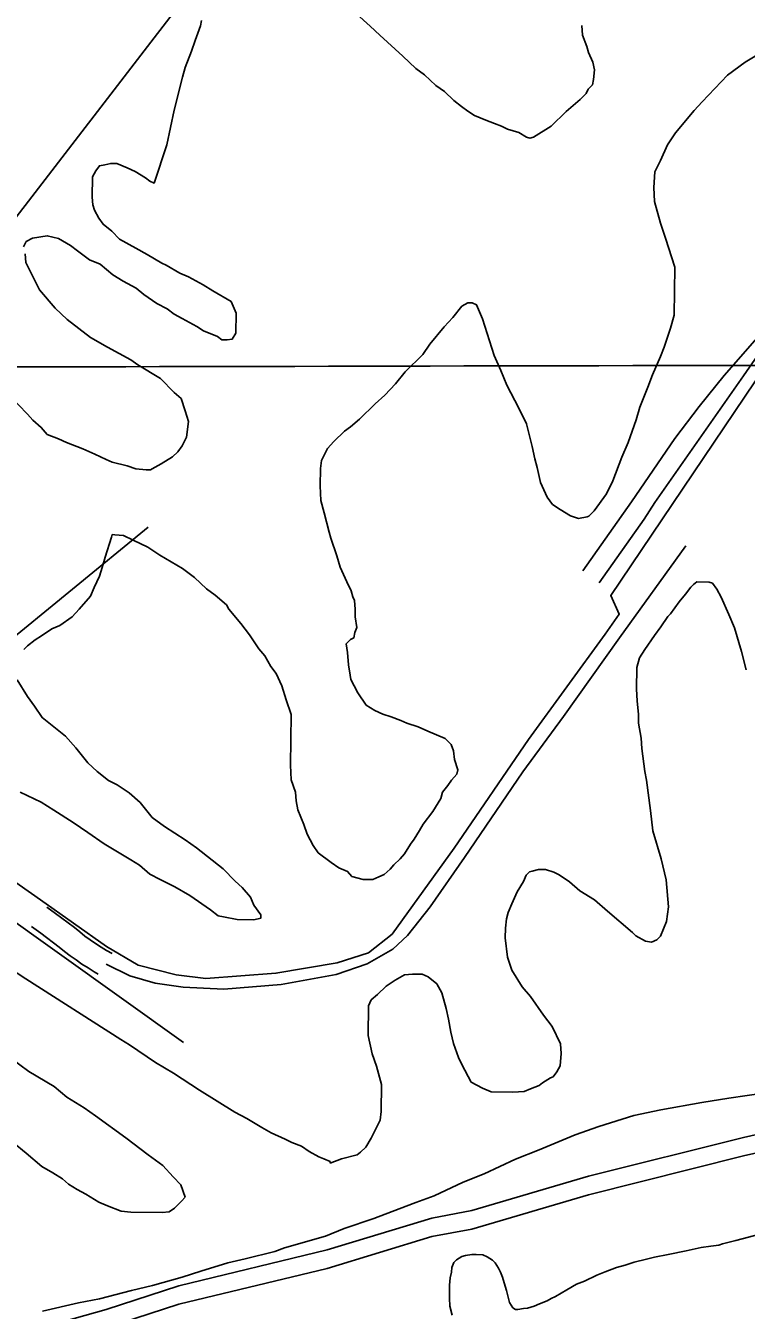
# Model space of a CAD drawing. Extents: x 3324104 to 3361979, y 612876 to 638273.
# Drawn here: x 3355506 to 3356383, y 629279 to 630840 of the extents above; entities that cross this region are included whole.
import ezdxf

# ---------------------------------------------------------------- set-up
doc = ezdxf.new("R2010")
doc.units = 0
for name, color, linetype in [('V-GRID-MAJR', 7, 'Continuous'), ('V-RAIL-TRAK', 7, 'Continuous'), ('V-ROAD-CNTR', 7, 'Continuous'), ('V-SITE-OTLN', 7, 'Continuous'), ('V-SITE-VEGE', 7, 'Continuous'), ('V-TOPO-SHOR', 7, 'Continuous')]:
    doc.layers.add(name, color=color, linetype=linetype)

msp = doc.modelspace()

# ---------------------------------------------------------------- linework, layer by layer
at = {"layer": 'V-GRID-MAJR'}
msp.add_spline([(3328202, 630379.5), (3333465.2, 630386.7), (3338728.4, 630394.8), (3343991.6, 630403.6), (3349254.8, 630413.1), (3354517.9, 630423.5), (3359781.1, 630434.6)], degree=3, dxfattribs=at)
at = {"layer": 'V-RAIL-TRAK'}
for points in [[(3357100.8, 631083.5), (3357043.2, 631068), (3356980.5, 631044.7), (3356947.7, 631031.3), (3356890.7, 631002.2), (3356857, 630982.7), (3356824.3, 630961.5), (3356795.3, 630940.9), (3356758.5, 630912.4), (3356726.1, 630883.6), (3356683.8, 630839.2), (3356643, 630789.9), (3356580.8, 630705), (3356494.3, 630581.4), (3356459.8, 630529.9), (3356421.8, 630475.3), (3356379.4, 630414.7), (3356328.3, 630341.6), (3356271.9, 630260.6), (3356258.9, 630240.5), (3356203.9, 630163)], [(3356184.1, 630177.8), (3356243.3, 630261.7), (3356295.9, 630338.7), (3356325.5, 630377.4), (3356355.9, 630415.1), (3356396.1, 630461), (3356460.3, 630537.8), (3356494.3, 630581.4)]]:
    msp.add_lwpolyline(points, dxfattribs=at)
at = {"layer": 'V-ROAD-CNTR'}
for points in [[(3355604.1, 629699.3), (3355633.1, 629685.4), (3355663.7, 629676.5), (3355698, 629671.5), (3355747.4, 629669.1), (3355817.1, 629674.8), (3355884, 629686.8), (3355921.6, 629699.7), (3355952.8, 629717.6), (3355970.9, 629734.5), (3355998.4, 629769), (3356040.1, 629829.3), (3356111, 629933.1), (3356160.4, 630000.6), (3356228.9, 630096.2), (3356309.6, 630208.2)], [(3355532.1, 629768.8), (3355542.6, 629761.1), (3355565.5, 629743.9), (3355572, 629738.6), (3355578.4, 629733.7), (3355584.8, 629729.1), (3355591.4, 629724.6), (3355598, 629720.3), (3355604.8, 629716.1), (3355611.6, 629712.3)], [(3355513.3, 629745.4), (3355524.7, 629737), (3355547.1, 629720.2), (3355553.5, 629715), (3355560.5, 629709.7), (3355567.5, 629704.6), (3355574.7, 629699.6), (3355582.1, 629694.9), (3355589.5, 629690.3), (3355594.6, 629687.4)]]:
    msp.add_lwpolyline(points, dxfattribs=at)
at = {"layer": 'V-SITE-OTLN'}
msp.add_lwpolyline([(3355121.6, 632542.7), (3355618.6, 632162.9), (3356257.2, 631658.9), (3355874, 631100.4), (3355461.9, 630565.6), (3355216.2, 630765.1), (3355102, 630612.6), (3354684.1, 630917.1), (3353994.2, 631461.8), (3354289.5, 631845.5), (3354629.5, 632271)], dxfattribs=at)
at = {"layer": 'V-SITE-VEGE'}
for p, q in [((3356315.4, 630157.8), (3356318.6, 630161)), ((3356318.6, 630161), (3356322.9, 630164.1)), ((3356322.9, 630164.1), (3356337.7, 630163.9)), ((3356337.7, 630163.9), (3356342, 630162.8)), ((3356342, 630162.8), (3356347.2, 630155.3)), ((3356301.4, 630140), (3356309, 630149.4)), ((3356309, 630149.4), (3356315.4, 630157.8)), ((3356347.2, 630155.3), (3356352.3, 630145.7)), ((3356352.3, 630145.7), (3356361.6, 630124.4)), ((3356290.6, 630125.3), (3356301.4, 630140)), ((3356278.8, 630109.5), (3356287.4, 630122.1)), ((3356287.4, 630122.1), (3356290.6, 630125.3)), ((3356361.6, 630124.4), (3356368.8, 630108.4)), ((3356259.4, 630082.2), (3356271.2, 630099)), ((3356271.2, 630099), (3356278.8, 630109.5)), ((3356368.8, 630108.4), (3356377, 630079.7)), ((3356252.9, 630071.7), (3356259.4, 630082.2)), ((3356249.6, 630060.1), (3356252.9, 630071.7)), ((3356377, 630079.7), (3356383, 630057.4)), ((3356249.2, 630033.6), (3356249.6, 630060.1)), ((3356250.1, 630019.8), (3356249.2, 630033.6)), ((3356252, 630002.9), (3356250.1, 630019.8)), ((3356251.9, 629992.3), (3356252, 630002.9)), ((3356254.9, 629974.2), (3356251.9, 629992.3)), ((3356255.8, 629961.5), (3356254.9, 629974.2)), ((3356259.7, 629933.9), (3356255.8, 629961.5)), ((3356261.6, 629923.3), (3356259.7, 629933.9)), ((3356266.5, 629886.1), (3356261.6, 629923.3)), ((3356269.4, 629861.7), (3356266.5, 629886.1)), ((3356279.5, 629827.7), (3356269.4, 629861.7)), ((3356285.6, 629802.2), (3356279.5, 629827.7)), ((3356104.2, 629787.5), (3356111.8, 629800.1)), ((3356111.8, 629800.1), (3356115.1, 629807.5)), ((3356115.1, 629807.5), (3356119.3, 629811.7)), ((3356119.3, 629811.7), (3356122.5, 629812.7)), ((3356122.5, 629812.7), (3356130, 629814.7)), ((3356130, 629814.7), (3356138.5, 629814.6)), ((3356138.5, 629814.6), (3356149, 629811.3)), ((3356149, 629811.3), (3356155.3, 629808.1)), ((3356155.3, 629808.1), (3356167.9, 629799.4)), ((3356288.3, 629769.3), (3356285.6, 629802.2)), ((3356097.7, 629772.8), (3356104.2, 629787.5)), ((3356167.9, 629799.4), (3356180.5, 629788.7)), ((3356180.5, 629788.7), (3356198.4, 629777.9)), ((3356093.3, 629762.2), (3356097.7, 629772.8)), ((3356198.4, 629777.9), (3356214.1, 629763.9)), ((3356286, 629751.3), (3356288.3, 629769.3)), ((3356089.9, 629743.2), (3356091.1, 629754.8)), ((3356091.1, 629754.8), (3356093.3, 629762.2)), ((3356214.1, 629763.9), (3356244.5, 629738.1)), ((3356089.7, 629731.5), (3356089.9, 629743.2)), ((3356244.5, 629738.1), (3356248.7, 629733.8)), ((3356278.4, 629733.4), (3356286, 629751.3)), ((3356092.6, 629708.2), (3356089.7, 629731.5)), ((3356248.7, 629733.8), (3356260.3, 629727.3)), ((3356260.3, 629727.3), (3356267.7, 629726.1)), ((3356267.7, 629726.1), (3356274.1, 629729.2)), ((3356274.1, 629729.2), (3356278.4, 629733.4)), ((3356097.7, 629692.2), (3356092.6, 629708.2)), ((3355485.4, 629695.6), (3355506.4, 629681.6)), ((3356110.2, 629671.9), (3356097.7, 629692.2)), ((3355506.4, 629681.6), (3355622, 629608.1)), ((3355944.9, 629672.9), (3355955.6, 629680.2)), ((3355955.6, 629680.2), (3355967.3, 629686.4)), ((3355967.3, 629686.4), (3355976.9, 629687.4)), ((3355976.9, 629687.4), (3355988.5, 629687.2)), ((3355988.5, 629687.2), (3355995.9, 629684)), ((3355995.9, 629684), (3356006.4, 629675.4)), ((3356006.4, 629675.4), (3356012.6, 629664.7)), ((3355926.7, 629656.2), (3355934.2, 629662.5)), ((3355934.2, 629662.5), (3355944.9, 629672.9)), ((3356012.6, 629664.7), (3356017.7, 629645.6)), ((3356120.6, 629660.2), (3356110.2, 629671.9)), ((3356136.2, 629637.7), (3356120.6, 629660.2)), ((3355923, 629612.8), (3355923.4, 629648.8)), ((3355923.4, 629648.8), (3355926.7, 629656.2)), ((3356017.7, 629645.6), (3356020.7, 629632.8)), ((3356020.7, 629632.8), (3356023.7, 629616.9)), ((3356146.7, 629623.8), (3356136.2, 629637.7)), ((3355928, 629590.5), (3355923, 629612.8)), ((3356023.7, 629616.9), (3356026.7, 629603.1)), ((3356157, 629602.5), (3356146.7, 629623.8)), ((3355622, 629608.1), (3355632.5, 629601.6)), ((3355632.5, 629601.6), (3355664.1, 629580)), ((3356026.7, 629603.1), (3356032.8, 629586)), ((3356157.9, 629590.8), (3356157, 629602.5)), ((3355510.3, 629569.2), (3355488.3, 629585.4)), ((3355933.1, 629575.6), (3355928, 629590.5)), ((3356032.8, 629586), (3356037, 629577.5)), ((3356156.7, 629576), (3356157.9, 629590.8)), ((3355540.8, 629550.8), (3355510.3, 629569.2)), ((3355664.1, 629580), (3355686.1, 629567)), ((3355686.1, 629567), (3355717.7, 629546.5)), ((3355939.2, 629553.3), (3355933.1, 629575.6)), ((3356037, 629577.5), (3356048.4, 629556.2)), ((3356148, 629562.4), (3356152.3, 629568.7)), ((3356152.3, 629568.7), (3356156.7, 629576)), ((3355556.5, 629537.9), (3355540.8, 629550.8)), ((3355938.8, 629520.5), (3355939.2, 629553.3)), ((3356048.4, 629556.2), (3356062, 629548.6)), ((3356120.3, 629547.9), (3356130.9, 629552)), ((3356130.9, 629552), (3356135.2, 629555.1)), ((3356135.2, 629555.1), (3356144.8, 629561.3)), ((3356144.8, 629561.3), (3356148, 629562.4)), ((3355577.6, 629524.9), (3355556.5, 629537.9)), ((3355717.7, 629546.5), (3355760.8, 629519.5)), ((3356062, 629548.6), (3356072.6, 629544.2)), ((3356072.6, 629544.2), (3356099.1, 629543.9)), ((3356099.1, 629543.9), (3356112.8, 629544.8)), ((3356112.8, 629544.8), (3356120.3, 629547.9)), ((3356361.7, 629536.4), (3356328.8, 629531.5)), ((3356406.3, 629543.2), (3356361.7, 629536.4)), ((3355591.2, 629515.2), (3355577.6, 629524.9)), ((3355760.8, 629519.5), (3355775.5, 629511.9)), ((3355937.6, 629509.9), (3355938.8, 629520.5)), ((3356278.9, 629522.6), (3356246, 629515.6)), ((3356328.8, 629531.5), (3356278.9, 629522.6)), ((3355628, 629488.3), (3355591.2, 629515.2)), ((3355775.5, 629511.9), (3355793.4, 629501.1)), ((3355926.7, 629487.8), (3355937.6, 629509.9)), ((3356246, 629515.6), (3356203.4, 629502.3)), ((3355655.3, 629467.8), (3355628, 629488.3)), ((3355793.4, 629501.1), (3355805, 629494.6)), ((3355805, 629494.6), (3355821.8, 629486.9)), ((3355920.2, 629477.2), (3355926.7, 629487.8)), ((3356174.7, 629492.1), (3356131, 629473.6)), ((3356203.4, 629502.3), (3356174.7, 629492.1)), ((3355491.2, 629482.6), (3355506.9, 629469.7)), ((3355821.8, 629486.9), (3355830.2, 629482.6)), ((3355830.2, 629482.6), (3355841.8, 629478.2)), ((3355841.8, 629478.2), (3355851.3, 629471.7)), ((3355913.8, 629471), (3355920.2, 629477.2)), ((3356131, 629473.6), (3356102.3, 629462.3)), ((3355506.9, 629469.7), (3355525.8, 629453.5)), ((3355673.1, 629454.9), (3355655.3, 629467.8)), ((3355851.3, 629471.7), (3355862.9, 629465.2)), ((3355862.9, 629465.2), (3355869.2, 629463)), ((3355869.2, 629463), (3355876.6, 629459.8)), ((3355876.6, 629457.7), (3355890.4, 629462.8)), ((3355876.6, 629459.8), (3355876.6, 629457.7)), ((3355890.4, 629462.8), (3355909.5, 629467.8)), ((3355909.5, 629467.8), (3355913.8, 629471)), ((3356102.3, 629462.3), (3356063.9, 629444.7)), ((3355525.8, 629453.5), (3355539.5, 629446)), ((3355539.5, 629446), (3355551.1, 629438.4)), ((3355685.6, 629441), (3355673.1, 629454.9)), ((3355695.1, 629431.3), (3355685.6, 629441)), ((3356063.9, 629444.7), (3356038.4, 629434.5)), ((3355551.1, 629438.4), (3355558.4, 629431.9)), ((3355558.4, 629431.9), (3355568.9, 629425.5)), ((3355568.9, 629425.5), (3355579.4, 629420)), ((3355700.2, 629416.4), (3355695.1, 629431.3)), ((3356038.4, 629434.5), (3356003.2, 629417.9)), ((3355579.4, 629420), (3355595.2, 629410.3)), ((3355595.2, 629410.3), (3355605.7, 629405.9)), ((3355687.3, 629402.8), (3355695.9, 629411.2)), ((3355695.9, 629411.2), (3355700.2, 629416.4)), ((3355980.9, 629409.7), (3355943.6, 629395.4)), ((3356003.2, 629417.9), (3355980.9, 629409.7)), ((3355605.7, 629405.9), (3355622.6, 629399.4)), ((3355622.6, 629399.4), (3355634.3, 629398.2)), ((3355634.3, 629398.2), (3355672.4, 629397.7)), ((3355672.4, 629397.7), (3355680.9, 629398.6)), ((3355680.9, 629398.6), (3355687.3, 629402.8)), ((3355943.6, 629395.4), (3355929.8, 629390.2)), ((3355929.8, 629390.2), (3355893.6, 629378)), ((3355871.2, 629368.7), (3355821.2, 629354.5)), ((3355893.6, 629378), (3355871.2, 629368.7)), ((3356353.9, 629359.4), (3356370.1, 629363.5)), ((3356370.1, 629363.5), (3356399.4, 629371.4)), ((3355809.5, 629350.4), (3355773.4, 629341.3)), ((3355821.2, 629354.5), (3355809.5, 629350.4)), ((3356288, 629346.4), (3356309.7, 629351.2)), ((3356309.7, 629351.2), (3356327.9, 629355)), ((3356327.9, 629355), (3356339.7, 629356.8)), ((3356339.7, 629356.8), (3356349.6, 629357.8)), ((3356349.6, 629357.8), (3356353.9, 629359.4)), ((3355752.1, 629336.3), (3355719.2, 629326.1)), ((3355773.4, 629341.3), (3355752.1, 629336.3)), ((3356024.6, 629330.8), (3356027.1, 629337)), ((3356027.1, 629337), (3356030.3, 629340.1)), ((3356030.3, 629340.1), (3356037, 629344)), ((3356037, 629344), (3356041.4, 629345.5)), ((3356041.4, 629345.5), (3356048.9, 629346.6)), ((3356048.9, 629346.6), (3356054.4, 629346.5)), ((3356054.4, 629346.5), (3356062.6, 629346)), ((3356062.6, 629346), (3356067.7, 629343.6)), ((3356067.7, 629343.6), (3356074.4, 629339.6)), ((3356074.4, 629339.6), (3356077.5, 629336.4)), ((3356077.5, 629336.4), (3356081.4, 629330.1)), ((3356225.2, 629330.6), (3356235.8, 629333.6)), ((3356235.8, 629333.6), (3356246.5, 629337.1)), ((3356246.5, 629337.1), (3356261.5, 629340.8)), ((3356261.5, 629340.8), (3356271.4, 629343.4)), ((3356271.4, 629343.4), (3356288, 629346.4)), ((3355696.8, 629319), (3355660.7, 629308.8)), ((3355719.2, 629326.1), (3355696.8, 629319)), ((3356022, 629309.1), (3356022.9, 629318.2)), ((3356022.9, 629318.2), (3356024.2, 629325.2)), ((3356024.2, 629325.2), (3356024.6, 629330.8)), ((3356081.4, 629330.1), (3356084.1, 629324.9)), ((3356084.1, 629324.9), (3356086.3, 629319)), ((3356086.3, 629319), (3356088.6, 629312.2)), ((3356186, 629314.2), (3356201, 629321.5)), ((3356201, 629321.5), (3356211.3, 629325.3)), ((3356211.3, 629325.3), (3356225.2, 629330.6)), ((3355635.2, 629302.8), (3355595.9, 629292.7)), ((3355660.7, 629308.8), (3355635.2, 629302.8)), ((3356021.8, 629293.4), (3356022, 629309.1)), ((3356088.6, 629312.2), (3356091.3, 629302.7)), ((3356091.3, 629302.7), (3356093.1, 629294.5)), ((3356150.7, 629295.7), (3356164.6, 629303.8)), ((3356164.6, 629303.8), (3356176.5, 629310.4)), ((3356176.5, 629310.4), (3356186, 629314.2)), ((3355570.4, 629287.7), (3355526.8, 629277.7)), ((3355595.9, 629292.7), (3355570.4, 629287.7)), ((3356022.5, 629283.9), (3356021.8, 629293.4)), ((3356093.1, 629294.5), (3356095, 629288.1)), ((3356095, 629288.1), (3356098.9, 629281.8)), ((3356124.9, 629283.8), (3356131.2, 629286.5)), ((3356131.2, 629286.5), (3356140.7, 629290.3)), ((3356140.7, 629290.3), (3356145.5, 629293)), ((3356145.5, 629293), (3356150.7, 629295.7)), ((3356025.1, 629272.8), (3356022.5, 629283.9)), ((3356098.9, 629281.8), (3356102, 629279.8)), ((3356102, 629279.8), (3356105.2, 629279.7)), ((3356105.2, 629279.7), (3356111.9, 629280.8)), ((3356111.9, 629280.8), (3356116.6, 629281.2)), ((3356116.6, 629281.2), (3356124.9, 629283.8))]:
    msp.add_line(p, q, dxfattribs=at)
for points in [[(3355602.4, 630671), (3355609.8, 630673), (3355617.3, 630672.9), (3355629.9, 630667.5), (3355639.4, 630663.1), (3355652, 630655.5), (3355657.3, 630651.2), (3355662.5, 630649.1), (3355677.9, 630695.5), (3355686.9, 630737.8), (3355697, 630777.9), (3355700.3, 630789.5), (3355708, 630809.5), (3355712.4, 630822.2), (3355718.9, 630840.1), (3355720.1, 630846.5)], [(3355908.8, 630854.7), (3355925.5, 630839.7), (3355937, 630828.9), (3355965.3, 630803.2), (3355981, 630788.1), (3355991.5, 630780.6), (3356005.1, 630767.7), (3356015.7, 630760.2), (3356027.2, 630749.4), (3356036.6, 630741.9), (3356044, 630736.5), (3356052.4, 630731.1), (3356066.1, 630725.6), (3356076.6, 630721.3), (3356085.1, 630718), (3356092.4, 630714.7), (3356106.1, 630710.3), (3356115.6, 630704.9), (3356119.8, 630703.8), (3356124.1, 630704.8), (3356145.4, 630718.3), (3356163.7, 630736.1), (3356180.8, 630750.7), (3356188.3, 630758), (3356190.5, 630763.3), (3356195.9, 630768.5), (3356197, 630774.9), (3356198.2, 630786.5), (3356196.2, 630796.1), (3356191.1, 630807.8), (3356189, 630815.2), (3356183.9, 630829), (3356183, 630840.7)], [(3356407.2, 630811.4), (3356381.6, 630795.9), (3356360.2, 630780.2), (3356329.1, 630747.8), (3356319.4, 630737.3), (3356296.9, 630710), (3356287.1, 630695.3), (3356278.4, 630676.4), (3356271.9, 630662.7), (3356270.6, 630643.6), (3356271.4, 630626.7), (3356278.5, 630600.1), (3356284.7, 630582), (3356295.9, 630546.9), (3356295.2, 630488.6), (3356290.7, 630472.8), (3356283, 630449.6), (3356278.6, 630438), (3356268.8, 630415.9), (3356263.3, 630401.1), (3356253.5, 630376.8), (3356249.1, 630361), (3356239.2, 630333.6), (3356231.6, 630315.7), (3356220.6, 630287.2), (3356213, 630271.4), (3356197.9, 630250.4), (3356191.5, 630244.1), (3356189.3, 630243.1), (3356178.7, 630241.1), (3356169.2, 630244.4), (3356156.6, 630252), (3356147.1, 630258.4), (3356140.9, 630267), (3356132.6, 630285.1), (3356128.6, 630303.2), (3356125.6, 630313.8), (3356122.6, 630328.7), (3356115.5, 630356.3), (3356106.2, 630375.5), (3356091.7, 630403.2), (3356084.5, 630421.3), (3356076.3, 630439.4), (3356062, 630484.1), (3356054.8, 630501.2), (3356049.5, 630503.3), (3356044.2, 630503.4), (3356036.8, 630499.3), (3356026, 630485.6), (3356015.3, 630474.1), (3355998.1, 630453.1), (3355989.4, 630440.5), (3355968, 630419.6), (3355956.1, 630404.9), (3355943.3, 630391.3), (3355931.5, 630380.8), (3355912.2, 630362), (3355901.5, 630352.6)], [(3355503.7, 630571.6), (3355507, 630577.9), (3355514.4, 630582), (3355532.5, 630585), (3355546.2, 630581.6), (3355560.9, 630573), (3355569.3, 630566.5), (3355584, 630555.7), (3355596.7, 630550.3), (3355612.4, 630537.4), (3355625, 630529.8), (3355640.8, 630521.1), (3355650.2, 630513.6), (3355666, 630502.8), (3355678.6, 630496.3), (3355687, 630489.8), (3355696.5, 630484.4), (3355714.4, 630474.7), (3355722.8, 630469.3), (3355739.7, 630462.7), (3355744.9, 630458.4), (3355751.3, 630458.3), (3355757.6, 630459.3), (3355762, 630466.7), (3355762.3, 630491), (3355756.1, 630504.9), (3355734, 630517.9), (3355722.4, 630525.4), (3355704.5, 630535.2), (3355694, 630539.5), (3355677.2, 630549.3), (3355671.9, 630551.5), (3355654, 630562.3), (3355640.3, 630569.9), (3355620.4, 630580.7), (3355610.9, 630590.4), (3355600.4, 630599), (3355595.2, 630606.5), (3355590.1, 630616.1), (3355588, 630622.4), (3355587.1, 630632), (3355587.4, 630656.4), (3355591.7, 630663.7), (3355596, 630670), (3355602.4, 630671)], [(3355486.6, 630390.6), (3355508.6, 630368.1), (3355514.8, 630360.6), (3355525.3, 630352), (3355532.6, 630343.4), (3355546.3, 630338), (3355555.8, 630333.6), (3355575.9, 630325.9), (3355590.6, 630319.4), (3355604.3, 630312.9), (3355611.7, 630309.6), (3355629.6, 630305.1), (3355640.2, 630301.8), (3355652.9, 630300.6), (3355658.2, 630300.5), (3355660.3, 630301.6), (3355671, 630307.8), (3355684.9, 630316.1), (3355691.3, 630322.4), (3355696.7, 630329.7), (3355702.1, 630340.3), (3355704.5, 630359.3), (3355700.4, 630372.1), (3355695.3, 630387), (3355686.9, 630394.5), (3355670.2, 630411.6), (3355642.8, 630427.9), (3355634.4, 630434.3), (3355606, 630449.5), (3355585, 630461.4), (3355556.6, 630483), (3355542, 630496.9), (3355523.2, 630519.4), (3355514.9, 630535.4), (3355506.6, 630552.5), (3355505.7, 630563.1)], [(3355901.5, 630352.6), (3355894, 630347.4), (3355881.1, 630334.9), (3355873.6, 630326.5), (3355866, 630311.7), (3355864.8, 630302.2), (3355864.5, 630281), (3355865.4, 630263), (3355869.4, 630248.1), (3355875.5, 630224.7), (3355877.5, 630217.3), (3355884.7, 630196), (3355888.7, 630182.2), (3355897, 630164.1), (3355902.2, 630153.4), (3355904.2, 630146), (3355906.3, 630141.7), (3355907.2, 630131.1), (3355907.1, 630121.6), (3355909, 630108.8), (3355906.8, 630102.5), (3355905.7, 630096.2), (3355901.4, 630094.1), (3355896.1, 630088.9), (3355898, 630078.2), (3355898.9, 630063.4), (3355900.9, 630050.7), (3355901.9, 630045.4), (3355906, 630037.9), (3355910.2, 630029.4), (3355920.6, 630014.4), (3355931.1, 630007.9), (3355940.6, 630003.6), (3355951.1, 630000.2), (3355962.7, 629995.9), (3355970.1, 629992.6), (3355983.8, 629988.2), (3355995.4, 629982.7), (3356016.5, 629974), (3356023.8, 629966.5), (3356026.9, 629959), (3356027.8, 629948.4), (3356031.9, 629935.7), (3356030.8, 629930.4), (3356024.3, 629923.1), (3356020, 629916.8), (3356013.5, 629908.4), (3356011.3, 629901), (3356001.6, 629885.2), (3355989.7, 629869.5), (3355985.4, 629862.1), (3355978.9, 629851.6), (3355974.6, 629845.3), (3355967.1, 629833.7), (3355961.7, 629827.4), (3355954.2, 629820.1), (3355949.9, 629814.9), (3355942.4, 629808.6), (3355936, 629805.5), (3355928.5, 629802.4), (3355916.9, 629802.5), (3355903.1, 629805.9), (3355897.9, 629812.3), (3355887.4, 629816.7), (3355877.9, 629823.2), (3355862.2, 629835), (3355855.9, 629843.6), (3355848.7, 629857.4), (3355844.6, 629869.1), (3355837.4, 629887.2), (3355835.4, 629897.9), (3355834.5, 629908.5), (3355829.4, 629923.4), (3355828.5, 629941.4), (3355829.3, 630002.8), (3355823.2, 630020.9), (3355818.1, 630037.9), (3355810.9, 630052.8), (3355804.6, 630061.4), (3355797.3, 630074.2), (3355790, 630082.8), (3355778.6, 630099.9), (3355768.2, 630113.8), (3355753.6, 630130.9), (3355750.4, 630136.2), (3355736.8, 630148.1), (3355726.3, 630155.6), (3355711.7, 630169.6), (3355697, 630180.3), (3355669.6, 630196.6), (3355654.9, 630206.3), (3355637, 630215), (3355625.4, 630220.4), (3355614.8, 630221.6), (3355611.6, 630221.7), (3355610.5, 630218.5), (3355602.8, 630194.2), (3355599.5, 630181.6), (3355596.2, 630171), (3355589.7, 630157.3), (3355585.3, 630146.8)], [(3355585.3, 630146.8), (3355571.3, 630131), (3355562.7, 630121.6), (3355547.8, 630111.2), (3355538.2, 630107.1), (3355525.4, 630098.8), (3355517.9, 630093.6), (3355508.3, 630086.3), (3355504, 630082.1)], [(3355496.1, 630045.1), (3355508.6, 630024.8), (3355516.9, 630013.1), (3355526.2, 629999.2), (3355554.6, 629976.6), (3355567.1, 629962.6), (3355581.7, 629944.4), (3355593.2, 629933.7), (3355606.9, 629922.9), (3355617.4, 629917.5), (3355632.1, 629907.8), (3355645.7, 629896), (3355660.3, 629877.8), (3355675, 629867), (3355700.3, 629850.8), (3355713.9, 629841.1), (3355746.4, 629815.3), (3355761.1, 629800.2), (3355769.5, 629792.7), (3355779.9, 629780.9), (3355784, 629771.4), (3355792.4, 629759.6), (3355792.3, 629755.4), (3355783.8, 629753.3), (3355763.7, 629753.6), (3355746.8, 629757), (3355740.4, 629758.1), (3355731, 629765.7), (3355705.8, 629782.9), (3355687.9, 629793.7), (3355670, 629802.4), (3355657.4, 629809), (3355644.8, 629819.7), (3355634.3, 629826.2), (3355601.7, 629845.7), (3355581.7, 629859.7), (3355563.9, 629871.6), (3355540.7, 629886.7), (3355525, 629896.4), (3355499.7, 629908.4)]]:
    msp.add_lwpolyline(points, dxfattribs=at)
at = {"layer": 'V-TOPO-SHOR'}
msp.add_line((3355289.6, 629931.3), (3355655.4, 630230.8), dxfattribs=at)
for points in [[(3355698.3, 629604.3), (3355016.2, 630091.5), (3354511, 630466.6), (3354478.9, 630460.2), (3354182.9, 630678.2), (3354131.4, 630729.5), (3353726, 631024.4), (3353513.6, 631191.1), (3352731.7, 631787.5), (3352541.8, 631931.7), (3352261.9, 632146.6)], [(3355604.7, 629720.8), (3355643.2, 629698.4), (3355689.5, 629686.6), (3355725.6, 629682), (3355810.7, 629688.5), (3355885.3, 629701.3), (3355923.4, 629713.2), (3355952.1, 629735.9), (3356027.6, 629840.7), (3356118.2, 629972.7), (3356211.1, 630100.7), (3356228.5, 630124.8), (3356218, 630147.5), (3356443.6, 630482)], [(3354839.1, 630303.3), (3354819.8, 630287.2), (3354810.2, 630274.4), (3355122.3, 630059.6), (3355524.5, 629777.5), (3355604.7, 629720.8)], [(3357949.9, 629878.4), (3357696.1, 629812.3), (3357490.8, 629760.7), (3357297.4, 629717), (3357162.5, 629680.6), (3356988.6, 629635.8), (3356849.2, 629605.8), (3356668.3, 629559.1), (3356529.3, 629522.7), (3356379.7, 629488.8), (3356191.2, 629441.6), (3356048.9, 629399.9)], [(3357949.9, 629855.9), (3357696.1, 629789.8), (3357490.8, 629738.2), (3357297.4, 629694.6), (3357162.5, 629658.1), (3356988.6, 629613.3), (3356849.2, 629583.4), (3356668.3, 629536.6), (3356529.3, 629500.2), (3356379.7, 629466.3), (3356191.2, 629419.1), (3356048.9, 629377.4), (3356000.5, 629368.3), (3355872.9, 629329.7), (3355692.8, 629286.1), (3355604.1, 629257.3)], [(3356048.9, 629399.9), (3356000.5, 629390.7), (3355872.9, 629352.2), (3355692.8, 629308.6), (3355604.1, 629279.8)], [(3355552.2, 629265.2), (3355604.1, 629279.8)]]:
    msp.add_lwpolyline(points, dxfattribs=at)

doc.saveas('drawing.dxf')
